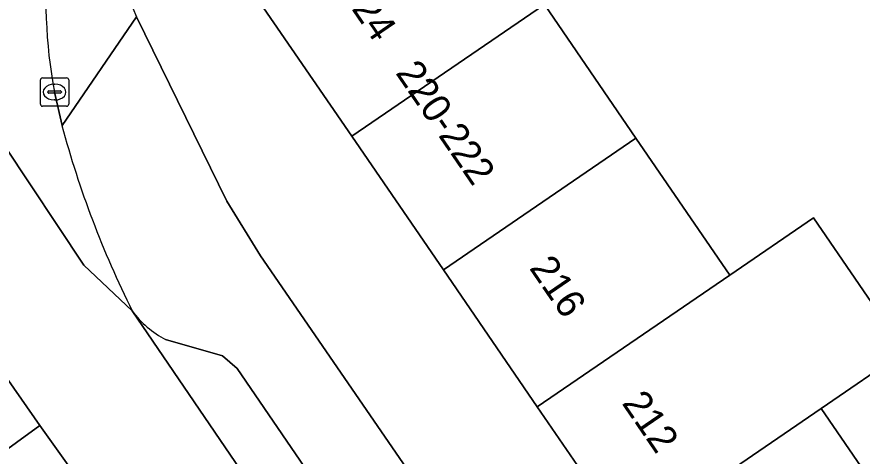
# Model space of a CAD drawing. Extents: x 158086 to 159499, y 382904 to 383981.
# Drawn here: x 158369 to 158398.86, y 383444.61 to 383460.14 of the extents above; entities that cross this region are included whole.
import ezdxf

# ---------------------------------------------------------------- set-up
doc = ezdxf.new("R2010")
doc.units = 0
for name, color, linetype in [('IMGEO_Berm_groen', 7, 'Continuous'), ('IMGEO_Erf', 7, 'Continuous'), ('IMGEO_Fietspad_gesloten', 7, 'Continuous'), ('IMGEO_Kolk', 7, 'Continuous'), ('IMGEO_Pand', 7, 'Continuous'), ('IMGEO_Pand_nummerreeks', 7, 'Continuous'), ('IMGEO_Parkeervlak_open', 7, 'Continuous'), ('IMGEO_Rijbaan_lokaal_gesloten', 7, 'Continuous'), ('IMGEO_Voetpad_open', 7, 'Continuous')]:
    doc.layers.add(name, color=color, linetype=linetype)

msp = doc.modelspace()

# ---------------------------------------------------------------- linework, layer by layer
at = {"layer": 'IMGEO_Berm_groen'}
msp.add_lwpolyline([(158367.205, 383443.893), (158368.078, 383444.527), (158368.143, 383444.491), (158369.808, 383445.696), (158363.428, 383454.856)], dxfattribs=at)
at = {"layer": 'IMGEO_Erf'}
for points in [[(158373.221, 383460.141), (158376.413, 383453.622), (158377.599, 383451.689), (158403.057, 383414.649), (158407.164, 383417.472), (158403.707, 383422.52), (158400.449, 383427.277), (158397.069, 383432.213), (158393.874, 383436.878), (158390.614, 383441.639), (158387.385, 383446.355), (158384.07, 383451.195), (158380.835, 383455.919), (158377.326, 383461.043)], [(158387.635, 383460.576), (158390.87, 383455.852), (158394.185, 383451.012), (158397.142, 383453.036), (158400.371, 383448.32), (158397.415, 383446.295), (158400.675, 383441.535)]]:
    msp.add_lwpolyline(points, dxfattribs=at)
msp.add_arc((158378.218, 383462.361), 5.468, 149.0805, 203.9569, dxfattribs=at)
at = {"layer": 'IMGEO_Fietspad_gesloten'}
for points in [[(158370.59, 383456.299), (158370.321, 383457.483)], [(158368.544, 383455.602), (158371.356, 383451.362), (158373.072, 383449.747)]]:
    msp.add_lwpolyline(points, dxfattribs=at)
for centre, radius, start, end in [((158388.325, 383460.794), 18.306, 174.0421, 190.4197), ((158404.477, 383465.39), 35.086, 195.0171, 206.4778)]:
    msp.add_arc(centre, radius, start, end, dxfattribs=at)
at = {"layer": 'IMGEO_Kolk'}
for p, q in [((158369.825, 383457.058), (158369.825, 383457.91)), ((158369.9, 383457.984), (158370.752, 383457.984)), ((158370.826, 383457.91), (158370.826, 383457.058)), ((158370.313, 383457.764), (158370.338, 383457.764)), ((158370.084, 383457.478), (158370.084, 383457.49)), ((158370.522, 383457.441), (158370.124, 383457.441)), ((158370.127, 383457.527), (158370.525, 383457.527)), ((158370.568, 383457.49), (158370.568, 383457.478)), ((158370.752, 383456.984), (158369.9, 383456.984)), ((158370.336, 383457.204), (158370.311, 383457.204))]:
    msp.add_line(p, q, dxfattribs=at)
for points in [[(158369.825, 383457.058), (158369.825, 383457.91)], [(158369.9, 383457.984), (158370.752, 383457.984)], [(158370.826, 383457.91), (158370.826, 383457.058)], [(158370.752, 383456.984), (158369.9, 383456.984)]]:
    msp.add_lwpolyline(points, dxfattribs=at)
for centre, radius, start, end in [((158369.902, 383457.908), 0.0765, 91.552, 178.448), ((158369.902, 383457.908), 0.0765, 91.552, 178.448), ((158370.75, 383457.908), 0.0765, 1.552, 88.448), ((158370.75, 383457.908), 0.0765, 1.552, 88.448), ((158370.124, 383457.487), 0.0403, 85.8775, 175.7526), ((158370.121, 383457.477), 0.0366, 178.938, 274.7102), ((158370.525, 383457.484), 0.043, 264.8664, 352.4533), ((158370.529, 383457.489), 0.0386, 1.7309, 96.639), ((158369.902, 383457.06), 0.0765, 181.552, 268.448), ((158369.902, 383457.06), 0.0765, 181.552, 268.448), ((158370.75, 383457.06), 0.0765, 271.552, 358.448), ((158370.75, 383457.06), 0.0765, 271.552, 358.448)]:
    msp.add_arc(centre, radius, start, end, dxfattribs=at)
for centre, major_axis, ratio, start_param, end_param in [((158370.312, 383457.484), (-0.387, 0.002), 0.722429, 4.712389, 7.853982), ((158370.337, 383457.484), (-0.39, 0.002), 0.717154, 1.570796, 4.712389)]:
    msp.add_ellipse(centre, major_axis=major_axis, ratio=ratio, start_param=start_param, end_param=end_param, dxfattribs=at)
at = {"layer": 'IMGEO_Pand'}
for points in [[(158387.635, 383460.576), (158387.076, 383461.392), (158384.251, 383465.518), (158384.432, 383465.643), (158384.307, 383465.824), (158377.326, 383461.043), (158380.835, 383455.919)], [(158390.87, 383455.852), (158387.635, 383460.576), (158380.835, 383455.919), (158384.07, 383451.195)], [(158390.87, 383455.852), (158384.07, 383451.195), (158387.385, 383446.355), (158394.185, 383451.012)], [(158387.385, 383446.355), (158390.614, 383441.639), (158397.415, 383446.295), (158400.371, 383448.32), (158397.142, 383453.036), (158394.185, 383451.012)], [(158393.874, 383436.878), (158400.675, 383441.535), (158397.415, 383446.295), (158390.614, 383441.639)]]:
    msp.add_lwpolyline(points, close=True, dxfattribs=at)
at = {"layer": 'IMGEO_Parkeervlak_open'}
for points in [[(158373.072, 383449.747), (158398.608, 383412.252)], [(158398.477, 383413.3), (158398.844, 383414.853), (158398.711, 383415.61), (158376.78, 383447.712), (158376.264, 383448.16), (158374.251, 383448.734)]]:
    msp.add_lwpolyline(points, dxfattribs=at)
msp.add_arc((158375.783, 383451.71), 3.347, 215.9032, 242.7583, dxfattribs=at)
at = {"layer": 'IMGEO_Rijbaan_lokaal_gesloten'}
for points in [[(158365.699, 383460.439), (158365.653, 383460.661), (158365.624, 383460.803), (158361.276, 383457.967), (158361.547, 383457.569), (158363.428, 383454.856), (158369.808, 383445.696), (158371.223, 383443.713), (158377.969, 383435.412)], [(158373.072, 383449.747), (158371.356, 383451.362), (158368.544, 383455.602)], [(158381.565, 383430.647), (158386.868, 383422.971), (158387.869, 383421.467), (158395.774, 383409.773), (158398.608, 383412.252), (158373.072, 383449.747)]]:
    msp.add_lwpolyline(points, dxfattribs=at)
at = {"layer": 'IMGEO_Voetpad_open'}
for points in [[(158370.321, 383457.483), (158370.59, 383456.299), (158373.221, 383460.141)], [(158377.599, 383451.689), (158376.413, 383453.622), (158373.221, 383460.141), (158370.59, 383456.299)], [(158398.608, 383412.252), (158403.057, 383414.649), (158377.599, 383451.689)], [(158374.251, 383448.734), (158376.264, 383448.16), (158376.78, 383447.712), (158398.711, 383415.61), (158398.844, 383414.853), (158398.477, 383413.3)], [(158371.223, 383443.713), (158369.808, 383445.696), (158368.143, 383444.491), (158369.445, 383442.671)]]:
    msp.add_lwpolyline(points, dxfattribs=at)
for centre, radius, start, end in [((158378.218, 383462.361), 5.468, 149.0805, 203.9569), ((158388.325, 383460.794), 18.306, 174.0421, 190.4197), ((158404.477, 383465.39), 35.086, 195.0171, 206.4778), ((158375.783, 383451.71), 3.347, 215.9032, 242.7583)]:
    msp.add_arc(centre, radius, start, end, dxfattribs=at)

# ---------------------------------------------------------------- texts
at = {"layer": 'IMGEO_Pand_nummerreeks'}
for s, rotation, p in [('224', 304.404, (158380.381, 383461.043)), ('220-222', 304.4034, (158382.353, 383458.162)), ('216', 304.4076, (158387.079, 383451.262)), ('212', 304.4, (158390.35, 383446.484))]:
    msp.add_text(s, height=1, rotation=rotation, dxfattribs=at).set_placement(p)

doc.saveas('drawing.dxf')
